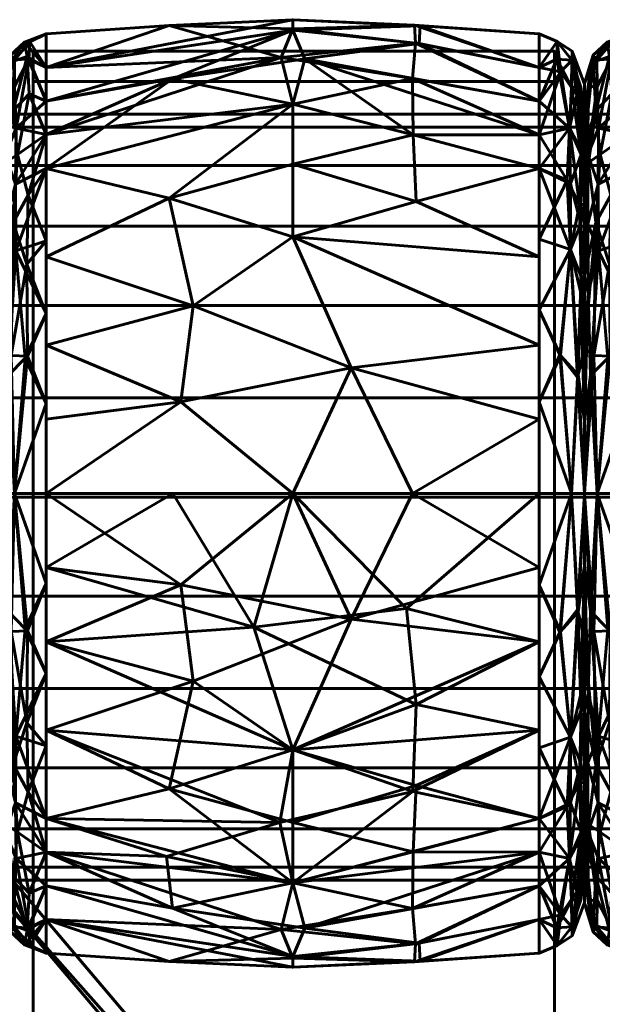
# Model space of a CAD drawing. Header units: millimetres. Extents: x -1091 to 1091, y -439 to 431.
# Tile 283 of 656: x -403 to -384, y 399 to 431. Entities that reach past the tile are written whole.
import ezdxf

# ---------------------------------------------------------------- set-up
doc = ezdxf.new("R2010")
doc.units = ezdxf.units.MM
doc.layers.add('I-FURN', color=30, linetype='Continuous', lineweight=50)

msp = doc.modelspace()

# ---------------------------------------------------------------- meshes
at = {"layer": 'I-FURN', "lineweight": 60}
mesh = msp.add_polyface(dxfattribs=at)
corners = [(-402.543, 415.629, 740.004), (-402.543, 426.24, 744.399), (-402.543, 430.635, 755.009), (-402.543, 426.24, 765.62), (-402.543, 415.629, 770.015), (-394.502, 415.629, 770.471), (-386.461, 415.629, 770.014), (-386.461, 426.239, 765.619), (-386.461, 430.634, 755.009), (-386.461, 426.239, 744.399), (-386.461, 415.629, 740.004), (-394.502, 415.629, 739.547), (-386.461, 420.474, 768.007), (-386.461, 420.474, 742.011), (-402.543, 420.474, 768.008), (-402.543, 420.474, 742.01), (-394.502, 424, 768.01), (-394.502, 424, 742.008), (-394.502, 428.333, 763.824), (-386.461, 428.437, 760.314), (-394.502, 430.795, 758.026), (-394.502, 430.745, 751.754), (-402.543, 428.437, 760.314), (-394.502, 428.333, 746.195), (-386.461, 428.437, 749.704), (-402.543, 428.437, 749.704), (-386.461, 418.052, 769.01), (-392.6, 419.732, 769.891), (-390.592, 415.629, 770.249), (-398.146, 418.615, 770.085), (-397.743, 421.757, 769.125), (-402.543, 423.357, 766.814), (-398.529, 425.265, 766.956), (-394.502, 426.372, 766.13), (-386.461, 423.357, 766.813), (-390.475, 425.161, 767.038), (-390.575, 427.328, 764.952), (-386.461, 427.338, 762.967), (-390.599, 429.171, 762.247), (-394.875, 429.861, 761.051), (-402.543, 429.536, 757.662), (-398.529, 430.904, 756.513), (-394.502, 431.091, 754.887), (-386.461, 429.535, 752.357), (-390.381, 430.311, 750.555), (-394.103, 429.813, 748.855), (-398.425, 429.16, 747.752), (-390.526, 430.912, 756.453), (-390.5, 430.326, 759.436), (-390.346, 430.893, 753.477), (-386.461, 429.535, 757.662), (-402.543, 427.339, 747.051), (-386.461, 418.052, 741.008), (-392.6, 419.732, 740.127), (-390.592, 415.629, 739.769), (-398.146, 418.615, 739.933), (-397.743, 421.757, 740.893), (-402.543, 423.357, 743.204), (-398.529, 425.265, 743.062), (-394.502, 426.372, 743.888), (-386.461, 423.357, 743.205), (-390.475, 425.161, 742.98), (-390.575, 427.328, 745.066), (-386.461, 427.338, 747.052), (-402.543, 427.339, 762.967), (-402.543, 429.536, 752.356), (-402.543, 418.052, 769.011), (-402.543, 418.052, 741.007)]
mesh.append_faces([[corners[k] for k in face] for face in [(26, 28, 6)]], dxfattribs={"vtx0": -1})
mesh.append_faces([[corners[k] for k in face] for face in [(12, 27, 26), (11, 53, 54), (31, 32, 3), (22, 39, 40), (24, 44, 43), (64, 39, 22), (0, 55, 11), (13, 17, 60), (63, 45, 24), (4, 29, 66)]], dxfattribs={"vtx0": -1, "vtx1": -1})
mesh.append_faces([[corners[k] for k in face] for face in [(35, 36, 33), (36, 37, 38), (39, 18, 38), (34, 35, 16), (32, 33, 18), (58, 56, 57), (36, 38, 18), (47, 49, 42), (61, 62, 9), (17, 58, 59), (55, 53, 11), (5, 27, 29), (17, 61, 60), (32, 30, 16), (42, 21, 65), (50, 47, 48), (18, 3, 32), (45, 63, 62), (20, 41, 39), (27, 28, 26), (21, 44, 45), (49, 43, 44), (12, 16, 27), (29, 30, 14), (30, 27, 16), (27, 30, 29), (30, 32, 31), (33, 32, 16), (39, 64, 18), (33, 16, 35), (36, 35, 7), (33, 36, 18), (20, 48, 47), (38, 48, 39), (41, 42, 65), (39, 41, 40), (42, 41, 20), (47, 42, 20), (44, 24, 45), (49, 21, 42), (46, 45, 23), (56, 53, 55), (46, 25, 21), (39, 48, 20), (38, 19, 48), (49, 44, 21), (8, 49, 47), (1, 46, 23), (17, 13, 53), (52, 54, 53), (56, 55, 15), (53, 56, 17), (23, 58, 1), (56, 58, 17), (58, 23, 59), (61, 17, 59), (62, 59, 23), (59, 62, 61), (62, 23, 45), (21, 45, 46)]], dxfattribs={"vtx0": -1, "vtx1": -1, "vtx2": -1})
mesh.append_faces([[corners[k] for k in face] for face in [(55, 0, 67), (46, 1, 51), (29, 14, 66), (16, 12, 34), (36, 7, 37), (41, 2, 40), (21, 25, 65), (48, 19, 50), (56, 15, 57)]], dxfattribs={"vtx0": -1, "vtx2": -1})
mesh.append_faces([[corners[k] for k in face] for face in [(4, 5, 29), (65, 2, 41), (5, 28, 27), (31, 14, 30), (34, 7, 35), (37, 19, 38), (8, 43, 49), (50, 8, 47), (51, 25, 46), (13, 52, 53), (57, 1, 58), (9, 60, 61), (63, 9, 62), (64, 3, 18), (67, 15, 55)]], dxfattribs={"vtx1": -1, "vtx2": -1})
mesh.append_faces([[corners[k] for k in face] for face in [(52, 10, 54)]], dxfattribs={"vtx2": -1})
mesh = msp.add_polyface(dxfattribs=at)
corners = [(-403.989, 415.629, 741.623), (-403.989, 425.094, 745.544), (-403.989, 429.015, 755.009), (-403.989, 425.094, 764.474), (-403.989, 415.629, 768.395), (-403.575, 415.629, 769.48), (-402.543, 415.629, 770.015), (-402.543, 426.24, 765.62), (-402.543, 430.635, 755.009), (-402.543, 426.24, 744.399), (-402.543, 415.629, 740.004), (-403.575, 415.629, 740.538), (-402.543, 421.501, 767.582), (-403.989, 420.362, 766.434), (-403.989, 420.362, 743.584), (-402.543, 421.501, 742.436), (-403.534, 423.551, 767.172), (-403.613, 424.476, 743.613), (-402.543, 428.437, 749.704), (-402.543, 428.437, 760.314), (-403.621, 428.121, 747.811), (-403.524, 427.546, 763.315), (-403.58, 429.785, 757.989), (-403.989, 427.055, 750.277), (-403.7, 429.701, 752.398), (-403.989, 427.055, 759.742), (-403.683, 420.133, 741.399), (-403.786, 419.475, 768.65), (-402.543, 418.565, 768.798), (-403.227, 420.045, 769.099), (-402.543, 418.565, 741.22), (-403.146, 420.114, 740.891), (-403.176, 423.112, 742.244), (-403.125, 425.367, 743.831), (-402.543, 427.339, 747.051), (-403.473, 426.69, 745.516), (-403.856, 426.431, 746.056), (-403.098, 428.671, 747.931), (-403.166, 429.895, 751.061), (-403.25, 430.363, 754.296), (-403.989, 426.075, 747.91), (-402.543, 429.536, 757.662), (-403.108, 429.807, 759.371), (-403.572, 428.907, 760.772), (-403.989, 426.075, 762.108), (-403.881, 426.689, 763.541), (-403.872, 424.425, 765.888), (-403.868, 428.914, 759.426), (-403.989, 428.035, 757.375), (-403.075, 430.372, 756.793), (-403.703, 429.934, 755.26), (-402.543, 429.536, 752.356), (-403.537, 425.725, 765.434), (-403.868, 422.162, 767.394), (-402.543, 423.87, 743.417), (-403.989, 422.728, 765.454), (-402.543, 423.87, 766.601), (-403.989, 422.728, 744.564), (-402.543, 427.339, 762.967), (-403.989, 428.035, 752.643), (-403.989, 417.996, 742.604), (-403.989, 417.996, 767.414)]
mesh.append_faces([[corners[k] for k in face] for face in [(0, 26, 11), (30, 31, 15), (9, 33, 34), (3, 45, 44), (8, 49, 41), (48, 50, 2), (51, 39, 8), (54, 33, 9), (58, 52, 7), (4, 27, 61)]], dxfattribs={"vtx0": -1, "vtx1": -1})
mesh.append_faces([[corners[k] for k in face] for face in [(38, 18, 37), (52, 46, 16), (26, 14, 17), (27, 29, 16), (52, 58, 21), (19, 42, 21), (33, 35, 34), (20, 36, 40), (35, 33, 17), (31, 11, 26), (11, 31, 30), (20, 38, 37), (53, 16, 46), (35, 36, 20), (23, 24, 20), (33, 54, 32), (43, 21, 42), (45, 46, 52), (22, 42, 49), (44, 45, 47), (49, 50, 22), (2, 50, 24), (50, 47, 22), (31, 32, 15), (28, 29, 5), (29, 12, 16), (5, 29, 27), (32, 26, 17), (26, 32, 31), (33, 32, 17), (35, 20, 37), (17, 36, 35), (35, 37, 34), (38, 20, 24), (39, 38, 24), (39, 51, 38), (50, 39, 24), (49, 42, 41), (39, 49, 8), (42, 22, 43), (22, 47, 43), (43, 47, 45), (45, 3, 46), (43, 45, 21), (55, 53, 46), (50, 48, 47), (49, 39, 50), (45, 52, 21), (53, 61, 27), (27, 16, 53), (16, 7, 52), (57, 36, 17)]], dxfattribs={"vtx0": -1, "vtx1": -1, "vtx2": -1})
mesh.append_faces([[corners[k] for k in face] for face in [(53, 13, 61), (16, 56, 7), (26, 0, 60), (16, 12, 56), (29, 28, 12), (37, 18, 34), (46, 3, 55), (17, 14, 57), (42, 19, 41), (36, 1, 40), (53, 55, 13), (47, 25, 44)]], dxfattribs={"vtx0": -1, "vtx2": -1})
mesh.append_faces([[corners[k] for k in face] for face in [(24, 23, 59, 2)]], dxfattribs={"vtx0": -1, "vtx3": -1})
mesh.append_faces([[corners[k] for k in face] for face in [(57, 1, 36), (4, 5, 27), (40, 23, 20), (48, 25, 47), (51, 18, 38), (54, 15, 32), (58, 19, 21), (60, 14, 26)]], dxfattribs={"vtx1": -1, "vtx2": -1})
mesh.append_faces([[corners[k] for k in face] for face in [(5, 6, 28), (30, 10, 11)]], dxfattribs={"vtx2": -1})
mesh = msp.add_polyface(dxfattribs=at)
corners = [(-386.461, 415.629, 740.004), (-386.461, 426.239, 744.399), (-386.461, 430.634, 755.009), (-386.461, 426.239, 765.619), (-386.461, 415.629, 770.014), (-385.409, 415.629, 769.469), (-384.987, 415.629, 768.361), (-384.987, 425.071, 764.451), (-384.987, 428.982, 755.009), (-384.987, 425.071, 745.568), (-384.987, 415.629, 741.657), (-385.409, 415.629, 740.549), (-386.461, 421.619, 767.533), (-384.987, 420.35, 766.406), (-384.987, 420.35, 743.612), (-386.461, 421.619, 742.485), (-385.446, 423.587, 767.131), (-385.446, 423.587, 742.887), (-386.461, 428.437, 760.314), (-386.461, 428.437, 749.704), (-385.472, 427.548, 763.315), (-385.403, 429.77, 757.996), (-385.472, 427.548, 746.703), (-385.403, 429.77, 752.022), (-384.987, 427.026, 759.73), (-384.987, 427.026, 750.288), (-385.216, 419.416, 768.689), (-386.461, 418.624, 768.773), (-385.787, 420.152, 769.074), (-385.195, 419.497, 741.389), (-386.461, 418.624, 741.245), (-385.767, 420.134, 740.952), (-386.461, 423.929, 766.576), (-384.987, 422.71, 765.428), (-385.15, 425.054, 765.457), (-385.093, 426.823, 763.313), (-385.241, 428.615, 760.845), (-385.762, 429.386, 760.353), (-386.461, 429.535, 757.662), (-385.877, 430.381, 756.482), (-385.387, 430.064, 755.009), (-385.878, 430.381, 753.528), (-386.461, 429.535, 752.357), (-385.885, 429.802, 750.647), (-385.412, 428.892, 749.239), (-384.987, 426.049, 747.928), (-385.1, 426.687, 746.496), (-385.104, 424.428, 744.163), (-385.109, 428.889, 750.579), (-384.987, 428.004, 752.649), (-384.987, 426.049, 762.09), (-385.44, 425.729, 744.613), (-385.554, 425.849, 765.441), (-385.109, 422.176, 742.658), (-385.094, 422.699, 767.024), (-384.987, 422.71, 744.59), (-386.461, 423.929, 743.442), (-386.461, 427.338, 762.967), (-386.461, 427.338, 747.052), (-384.987, 428.004, 757.369), (-384.987, 417.99, 767.384), (-384.987, 417.99, 742.635)]
mesh.append_faces([[corners[k] for k in face] for face in [(19, 22, 58), (1, 17, 56), (27, 28, 12), (18, 37, 38), (59, 36, 24), (38, 39, 2), (9, 46, 45), (32, 52, 3), (33, 54, 13), (10, 29, 61)]], dxfattribs={"vtx0": -1, "vtx1": -1})
mesh.append_faces([[corners[k] for k in face] for face in [(26, 13, 54), (33, 34, 54), (52, 16, 34), (36, 37, 20), (35, 36, 20), (51, 1, 22), (39, 37, 21), (17, 29, 31), (17, 51, 47), (43, 44, 22), (47, 53, 17), (23, 49, 48), (23, 41, 40), (43, 41, 23), (46, 47, 51), (45, 46, 48), (20, 34, 35), (28, 5, 26), (52, 32, 16), (5, 28, 27), (16, 28, 26), (30, 31, 11), (31, 15, 17), (11, 31, 29), (16, 12, 28), (34, 16, 54), (35, 34, 7), (52, 34, 20), (35, 50, 36), (37, 36, 21), (38, 37, 39), (40, 39, 21), (41, 2, 39), (36, 59, 21), (40, 41, 39), (59, 40, 21), (41, 43, 42), (43, 23, 44), (23, 48, 44), (44, 48, 46), (46, 9, 47), (44, 46, 22), (55, 53, 47), (23, 40, 49), (46, 51, 22), (52, 20, 57), (53, 61, 29), (29, 17, 53), (26, 54, 16), (17, 1, 51), (37, 57, 20), (43, 22, 19)]], dxfattribs={"vtx0": -1, "vtx1": -1, "vtx2": -1})
mesh.append_faces([[corners[k] for k in face] for face in [(37, 18, 57), (26, 5, 6), (53, 14, 61), (16, 32, 12), (40, 59, 8), (31, 30, 15), (36, 50, 24), (52, 57, 3), (35, 7, 50), (43, 19, 42), (53, 55, 14), (48, 25, 45), (17, 15, 56), (47, 9, 55), (22, 1, 58)]], dxfattribs={"vtx0": -1, "vtx2": -1})
mesh.append_faces([[corners[k] for k in face] for face in [(4, 5, 27)]], dxfattribs={"vtx1": -1})
mesh.append_faces([[corners[k] for k in face] for face in [(33, 7, 34), (42, 2, 41), (60, 13, 26, 6), (10, 11, 29), (8, 49, 40), (49, 25, 48)]], dxfattribs={"vtx1": -1, "vtx2": -1})
mesh.append_faces([[corners[k] for k in face] for face in [(11, 0, 30)]], dxfattribs={"vtx2": -1})
mesh = msp.add_polyface(dxfattribs=at)
corners = [(-384.989, 415.629, 741.623), (-384.989, 425.094, 745.544), (-384.989, 429.015, 755.009), (-384.989, 425.094, 764.474), (-384.989, 415.629, 768.395), (-384.575, 415.629, 769.48), (-383.543, 415.629, 770.015), (-383.543, 426.24, 765.62), (-383.543, 430.635, 755.009), (-383.543, 426.24, 744.399), (-383.543, 415.629, 740.004), (-384.575, 415.629, 740.538), (-383.543, 421.501, 767.582), (-384.989, 420.362, 766.434), (-384.989, 420.362, 743.584), (-383.543, 421.501, 742.436), (-384.534, 423.551, 767.172), (-384.613, 424.476, 743.613), (-383.543, 428.437, 749.704), (-383.543, 428.437, 760.314), (-384.621, 428.121, 747.811), (-384.524, 427.546, 763.315), (-384.58, 429.785, 757.989), (-384.989, 427.055, 750.277), (-384.7, 429.701, 752.398), (-384.989, 427.055, 759.742), (-384.683, 420.133, 741.399), (-384.786, 419.475, 768.65), (-383.543, 418.565, 768.798), (-384.227, 420.045, 769.099), (-383.543, 418.565, 741.22), (-384.146, 420.114, 740.891), (-384.176, 423.112, 742.244), (-384.125, 425.367, 743.831), (-383.543, 427.339, 747.051), (-384.473, 426.69, 745.516), (-384.856, 426.431, 746.056), (-384.098, 428.671, 747.931), (-384.166, 429.895, 751.061), (-384.25, 430.363, 754.296), (-384.989, 426.075, 747.91), (-383.543, 429.536, 757.662), (-384.108, 429.807, 759.371), (-384.572, 428.907, 760.772), (-384.989, 426.075, 762.108), (-384.881, 426.689, 763.541), (-384.872, 424.425, 765.888), (-384.868, 428.914, 759.426), (-384.989, 428.035, 757.375), (-384.075, 430.372, 756.793), (-384.703, 429.934, 755.26), (-383.543, 429.536, 752.356), (-384.537, 425.725, 765.434), (-384.868, 422.162, 767.394), (-383.543, 423.87, 743.417), (-384.989, 422.728, 765.454), (-383.543, 423.87, 766.601), (-384.989, 422.728, 744.564), (-383.543, 427.339, 762.967), (-384.989, 428.035, 752.643), (-384.989, 417.996, 742.604), (-384.989, 417.996, 767.414)]
mesh.append_faces([[corners[k] for k in face] for face in [(58, 52, 7), (19, 21, 58), (61, 53, 13), (30, 31, 15), (9, 33, 34), (3, 45, 44), (8, 49, 41), (48, 50, 2), (51, 39, 8), (54, 33, 9), (0, 26, 11)]], dxfattribs={"vtx0": -1, "vtx1": -1})
mesh.append_faces([[corners[k] for k in face] for face in [(38, 18, 37), (52, 46, 16), (53, 61, 27), (26, 14, 17), (27, 29, 16), (43, 21, 42), (33, 35, 34), (20, 36, 40), (35, 33, 17), (31, 11, 26), (11, 31, 30), (20, 38, 37), (53, 16, 46), (35, 36, 20), (23, 24, 20), (33, 54, 32), (45, 46, 52), (22, 42, 49), (44, 45, 47), (49, 50, 22), (50, 47, 22), (31, 32, 15), (28, 29, 5), (29, 12, 16), (5, 29, 27), (32, 26, 17), (26, 32, 31), (33, 32, 17), (35, 20, 37), (17, 36, 35), (35, 37, 34), (38, 20, 24), (39, 38, 24), (39, 51, 38), (50, 39, 24), (49, 42, 41), (39, 49, 8), (42, 22, 43), (22, 47, 43), (43, 47, 45), (45, 3, 46), (43, 45, 21), (55, 53, 46), (50, 48, 47), (49, 39, 50), (2, 50, 24), (45, 52, 21), (27, 16, 53), (16, 7, 52), (57, 36, 17), (42, 21, 19), (52, 58, 21)]], dxfattribs={"vtx0": -1, "vtx1": -1, "vtx2": -1})
mesh.append_faces([[corners[k] for k in face] for face in [(16, 56, 7), (26, 0, 60), (16, 12, 56), (29, 28, 12), (37, 18, 34), (46, 3, 55), (17, 14, 57), (42, 19, 41), (36, 1, 40), (53, 55, 13), (47, 25, 44)]], dxfattribs={"vtx0": -1, "vtx2": -1})
mesh.append_faces([[corners[k] for k in face] for face in [(24, 23, 59, 2)]], dxfattribs={"vtx0": -1, "vtx3": -1})
mesh.append_faces([[corners[k] for k in face] for face in [(57, 1, 36), (4, 5, 27), (40, 23, 20), (48, 25, 47), (51, 18, 38), (54, 15, 32), (60, 14, 26), (61, 4, 27)]], dxfattribs={"vtx1": -1, "vtx2": -1})
mesh.append_faces([[corners[k] for k in face] for face in [(5, 6, 28), (30, 10, 11)]], dxfattribs={"vtx2": -1})
mesh = msp.add_polyface(dxfattribs=at)
corners = [(-402.961, 430.064, 755.339), (-402.961, 429.075, 755.482), (-385.961, 429.075, 755.482), (-385.961, 430.064, 755.339)]
mesh.append_faces([[corners[k] for k in face] for face in [(0, 1, 2, 3)]])
mesh = msp.add_polyface(dxfattribs=at)
corners = [(-385.961, 430.064, 755.339), (-385.961, 355.602, 238.251), (-402.961, 355.602, 238.251), (-402.961, 430.064, 755.339)]
mesh.append_faces([[corners[k] for k in face] for face in [(0, 1, 2, 3)]])
mesh = msp.add_polyface(dxfattribs=at)
corners = [(-402.961, 430.064, 755.339), (-402.961, 355.602, 238.251), (-402.961, 354.612, 238.394), (-402.961, 429.075, 755.482)]
mesh.append_faces([[corners[k] for k in face] for face in [(0, 1, 2, 3)]])
mesh = msp.add_polyface(dxfattribs=at)
corners = [(-385.961, 429.075, 755.482), (-385.961, 354.612, 238.394), (-385.961, 355.602, 238.251), (-385.961, 430.064, 755.339)]
mesh.append_faces([[corners[k] for k in face] for face in [(0, 1, 2, 3)]])
mesh = msp.add_polyface(dxfattribs=at)
corners = [(-402.961, 429.075, 755.482), (-402.961, 354.612, 238.394), (-385.961, 354.612, 238.394), (-385.961, 429.075, 755.482)]
mesh.append_faces([[corners[k] for k in face] for face in [(0, 1, 2, 3)]])
mesh = msp.add_polyface(dxfattribs=at)
corners = [(-384.989, 415.629, 755.009), (-384.989, 415.629, 768.395), (-384.989, 425.094, 764.474), (-384.989, 429.015, 755.009), (-384.989, 425.094, 745.544), (-384.989, 415.629, 741.623)]
mesh.append_faces([[corners[k] for k in face] for face in [(2, 3, 0, 1)]], dxfattribs={"vtx1": -1})
mesh.append_faces([[corners[k] for k in face] for face in [(4, 5, 0, 3)]], dxfattribs={"vtx2": -1})
mesh = msp.add_polyface(dxfattribs=at)
corners = [(-384.987, 415.629, 741.657), (-384.987, 425.071, 745.568), (-384.987, 428.982, 755.009), (-384.987, 425.071, 764.451), (-384.987, 415.629, 768.361), (-384.987, 415.629, 755.009)]
mesh.append_faces([[corners[k] for k in face] for face in [(5, 2, 3, 4)]], dxfattribs={"vtx0": -1})
mesh.append_faces([[corners[k] for k in face] for face in [(5, 0, 1, 2)]], dxfattribs={"vtx3": -1})
mesh = msp.add_polyface(dxfattribs=at)
corners = [(1005.286, 403.011, 755.21), (1005.286, 403.437, 758.445), (1005.286, 404.685, 761.46), (1005.286, 406.672, 764.048), (1005.286, 409.261, 766.035), (1005.286, 412.275, 767.284), (1005.286, 415.511, 767.71), (1005.286, 418.746, 767.284), (1005.286, 421.761, 766.035), (1005.286, 424.35, 764.048), (1005.286, 426.336, 761.46), (1005.286, 427.585, 758.445), (1005.286, 428.011, 755.21), (-1005.286, 428.011, 755.21), (-1005.286, 427.585, 758.445), (-1005.286, 426.336, 761.46), (-1005.286, 424.35, 764.048), (-1005.286, 421.761, 766.035), (-1005.286, 418.746, 767.284), (-1005.286, 415.511, 767.71), (-1005.286, 412.275, 767.284), (-1005.286, 409.261, 766.035), (-1005.286, 406.672, 764.048), (-1005.286, 404.685, 761.46), (-1005.286, 403.437, 758.445), (-1005.286, 403.011, 755.21)]
mesh.append_faces([[corners[k] for k in face] for face in [(13, 14, 11, 12)]], dxfattribs={"vtx1": -1})
mesh.append_faces([[corners[k] for k in face] for face in [(14, 15, 10, 11), (16, 17, 8, 9), (15, 16, 9, 10), (17, 18, 7, 8), (6, 7, 18, 19), (20, 21, 4, 5), (21, 22, 3, 4), (23, 24, 1, 2), (22, 23, 2, 3), (19, 20, 5, 6)]], dxfattribs={"vtx1": -1, "vtx3": -1})
mesh.append_faces([[corners[k] for k in face] for face in [(24, 25, 0, 1)]], dxfattribs={"vtx3": -1})
mesh = msp.add_polyface(dxfattribs=at)
corners = [(1005.286, 428.011, 755.21), (1005.286, 427.585, 751.974), (1005.286, 426.336, 748.96), (1005.286, 424.35, 746.371), (1005.286, 421.761, 744.384), (1005.286, 418.746, 743.136), (1005.286, 415.511, 742.71), (1005.286, 412.275, 743.136), (1005.286, 409.261, 744.384), (1005.286, 406.672, 746.371), (1005.286, 404.685, 748.96), (1005.286, 403.437, 751.974), (1005.286, 403.011, 755.21), (-1005.286, 403.011, 755.21), (-1005.286, 403.437, 751.974), (-1005.286, 404.685, 748.96), (-1005.286, 406.672, 746.371), (-1005.286, 409.261, 744.384), (-1005.286, 412.275, 743.136), (-1005.286, 415.511, 742.71), (-1005.286, 418.746, 743.136), (-1005.286, 421.761, 744.384), (-1005.286, 424.35, 746.371), (-1005.286, 426.336, 748.96), (-1005.286, 427.585, 751.974), (-1005.286, 428.011, 755.21)]
mesh.append_faces([[corners[k] for k in face] for face in [(13, 14, 11, 12)]], dxfattribs={"vtx1": -1})
mesh.append_faces([[corners[k] for k in face] for face in [(14, 15, 10, 11), (16, 17, 8, 9), (15, 16, 9, 10), (17, 18, 7, 8), (6, 7, 18, 19), (20, 21, 4, 5), (21, 22, 3, 4), (23, 24, 1, 2), (22, 23, 2, 3), (19, 20, 5, 6)]], dxfattribs={"vtx1": -1, "vtx3": -1})
mesh.append_faces([[corners[k] for k in face] for face in [(24, 25, 0, 1)]], dxfattribs={"vtx3": -1})
mesh = msp.add_polyface(dxfattribs=at)
corners = [(-403.989, 415.629, 768.395), (-403.989, 406.164, 764.474), (-403.989, 402.244, 755.009), (-403.989, 406.164, 745.544), (-403.989, 415.629, 741.623), (-403.575, 415.629, 740.538), (-402.543, 415.629, 740.004), (-402.543, 405.019, 744.399), (-402.543, 400.624, 755.009), (-402.543, 405.019, 765.62), (-402.543, 415.629, 770.015), (-403.575, 415.629, 769.48), (-402.543, 409.758, 742.436), (-403.989, 410.897, 743.584), (-403.989, 410.897, 766.434), (-402.543, 409.758, 767.582), (-403.534, 407.708, 742.846), (-403.613, 406.783, 766.405), (-402.543, 402.821, 760.314), (-402.543, 402.821, 749.704), (-403.621, 403.138, 762.207), (-403.524, 403.713, 746.703), (-403.58, 401.474, 752.03), (-403.989, 404.204, 759.742), (-403.7, 401.558, 757.62), (-403.989, 404.204, 750.277), (-403.683, 411.126, 768.62), (-403.786, 411.784, 741.368), (-402.543, 412.694, 741.22), (-403.227, 411.214, 740.92), (-402.543, 412.694, 768.798), (-403.146, 411.144, 769.127), (-403.176, 408.147, 767.774), (-403.125, 405.892, 766.187), (-402.543, 403.92, 762.967), (-403.473, 404.569, 764.502), (-403.856, 404.828, 763.962), (-403.098, 402.588, 762.088), (-403.166, 401.364, 758.957), (-403.25, 400.896, 755.722), (-403.989, 405.184, 762.108), (-402.543, 401.723, 752.356), (-403.108, 401.452, 750.647), (-403.572, 402.352, 749.246), (-403.989, 405.184, 747.91), (-403.881, 404.57, 746.477), (-403.872, 406.833, 744.13), (-403.868, 402.345, 750.592), (-403.989, 403.224, 752.643), (-403.075, 400.887, 753.226), (-403.703, 401.325, 754.758), (-402.543, 401.723, 757.662), (-403.537, 405.534, 744.584), (-403.868, 409.097, 742.625), (-402.543, 407.388, 766.601), (-403.989, 408.531, 744.564), (-402.543, 407.388, 743.417), (-403.989, 408.531, 765.454), (-402.543, 403.92, 747.051), (-403.989, 403.224, 757.375), (-403.989, 413.263, 767.414), (-403.989, 413.263, 742.604)]
mesh.append_faces([[corners[k] for k in face] for face in [(58, 52, 7), (19, 21, 58), (30, 31, 15), (9, 33, 34), (3, 45, 44), (8, 49, 41), (48, 50, 2), (51, 39, 8), (54, 33, 9), (0, 26, 11), (4, 27, 61)]], dxfattribs={"vtx0": -1, "vtx1": -1})
mesh.append_faces([[corners[k] for k in face] for face in [(52, 46, 16), (38, 18, 37), (16, 27, 29), (21, 42, 43), (53, 16, 46), (26, 14, 17), (17, 35, 33), (20, 36, 40), (31, 11, 26), (11, 31, 30), (33, 54, 32), (20, 38, 37), (35, 36, 20), (23, 24, 20), (33, 35, 34), (45, 46, 52), (22, 42, 49), (44, 45, 47), (49, 50, 22), (50, 47, 22), (31, 32, 15), (28, 29, 5), (29, 12, 16), (5, 29, 27), (32, 26, 17), (26, 32, 31), (33, 32, 17), (35, 20, 37), (17, 36, 35), (35, 37, 34), (38, 20, 24), (39, 38, 24), (39, 51, 38), (50, 39, 24), (49, 42, 41), (39, 49, 8), (42, 22, 43), (22, 47, 43), (43, 47, 45), (45, 3, 46), (43, 45, 21), (55, 53, 46), (50, 48, 47), (49, 39, 50), (2, 50, 24), (45, 52, 21), (53, 61, 27), (27, 16, 53), (16, 7, 52), (57, 36, 17), (42, 21, 19), (52, 58, 21)]], dxfattribs={"vtx0": -1, "vtx1": -1, "vtx2": -1})
mesh.append_faces([[corners[k] for k in face] for face in [(53, 13, 61), (26, 0, 60), (16, 56, 7), (24, 23, 59), (16, 12, 56), (29, 28, 12), (37, 18, 34), (46, 3, 55), (17, 14, 57), (42, 19, 41), (36, 1, 40), (53, 55, 13), (47, 25, 44)]], dxfattribs={"vtx0": -1, "vtx2": -1})
mesh.append_faces([[corners[k] for k in face] for face in [(57, 1, 36), (59, 2, 24), (4, 5, 27), (40, 23, 20), (48, 25, 47), (51, 18, 38), (54, 15, 32), (60, 14, 26)]], dxfattribs={"vtx1": -1, "vtx2": -1})
mesh.append_faces([[corners[k] for k in face] for face in [(5, 6, 28), (30, 10, 11)]], dxfattribs={"vtx2": -1})
mesh = msp.add_polyface(dxfattribs=at)
corners = [(-402.543, 415.629, 770.015), (-402.543, 405.019, 765.62), (-402.543, 400.624, 755.009), (-402.543, 405.019, 744.399), (-402.543, 415.629, 740.004), (-394.502, 415.629, 739.547), (-386.461, 415.629, 740.004), (-386.461, 405.02, 744.399), (-386.461, 400.625, 755.009), (-386.461, 405.02, 765.619), (-386.461, 415.629, 770.014), (-394.502, 415.629, 770.471), (-386.461, 410.785, 742.011), (-386.461, 410.785, 768.007), (-402.543, 410.784, 742.01), (-402.543, 410.784, 768.008), (-394.502, 407.259, 742.008), (-394.502, 407.259, 768.01), (-394.502, 402.926, 746.195), (-386.461, 402.822, 749.704), (-394.502, 400.464, 751.992), (-394.502, 400.514, 758.264), (-402.543, 402.821, 749.704), (-394.502, 402.926, 763.824), (-386.461, 402.822, 760.314), (-402.543, 402.821, 760.314), (-386.461, 413.207, 741.008), (-392.6, 411.527, 740.127), (-390.592, 415.629, 739.769), (-398.146, 412.644, 739.933), (-397.743, 409.502, 740.893), (-402.543, 407.902, 743.204), (-398.529, 405.994, 743.062), (-394.502, 404.886, 743.888), (-386.461, 407.902, 743.205), (-390.475, 406.098, 742.98), (-390.575, 403.931, 745.066), (-386.461, 403.921, 747.052), (-390.599, 402.088, 747.771), (-394.875, 401.397, 748.967), (-402.543, 401.723, 752.356), (-398.529, 400.355, 753.505), (-394.502, 400.168, 755.131), (-386.461, 401.723, 757.662), (-390.381, 400.948, 759.463), (-394.103, 401.446, 761.163), (-398.425, 402.099, 762.266), (-390.526, 400.347, 753.565), (-390.5, 400.933, 750.582), (-390.346, 400.366, 756.542), (-386.461, 401.723, 752.357), (-398.619, 403.78, 764.756), (-394.919, 404.887, 766.129), (-386.461, 407.902, 766.813), (-390.585, 405.897, 766.885), (-402.543, 403.92, 762.967), (-390.475, 408.743, 768.725), (-395.771, 411.27, 769.833), (-390.795, 411.879, 769.91), (-386.461, 413.207, 769.01), (-402.543, 407.902, 766.814), (-402.543, 403.92, 747.051), (-386.461, 403.921, 762.967), (-402.543, 401.723, 757.662), (-402.543, 413.207, 741.007), (-402.543, 413.207, 769.011), (-398.412, 415.629, 770.249)]
mesh.append_faces([[corners[k] for k in face] for face in [(65, 66, 0), (26, 28, 6)]], dxfattribs={"vtx0": -1})
mesh.append_faces([[corners[k] for k in face] for face in [(12, 27, 26), (31, 32, 3), (62, 45, 24), (24, 44, 43), (53, 54, 9), (1, 52, 60), (4, 29, 64)]], dxfattribs={"vtx0": -1, "vtx1": -1})
mesh.append_faces([[corners[k] for k in face] for face in [(35, 36, 33), (36, 37, 38), (39, 18, 38), (17, 54, 56), (32, 33, 18), (36, 38, 18), (47, 49, 42), (52, 54, 17), (60, 52, 17), (1, 51, 52), (34, 35, 16), (5, 27, 29), (32, 30, 16), (42, 21, 63), (50, 47, 48), (17, 56, 57), (18, 3, 32), (54, 23, 9), (57, 66, 65), (20, 41, 39), (27, 28, 26), (21, 44, 45), (49, 43, 44), (46, 51, 55), (12, 16, 27), (29, 30, 14), (30, 27, 16), (27, 30, 29), (30, 32, 31), (33, 32, 16), (39, 61, 18), (33, 16, 35), (36, 35, 7), (33, 36, 18), (20, 48, 47), (38, 48, 39), (39, 41, 40), (42, 41, 20), (47, 42, 20), (45, 44, 24), (49, 21, 42), (41, 42, 63), (46, 45, 23), (51, 46, 23), (46, 25, 21), (39, 48, 20), (38, 19, 48), (49, 44, 21), (8, 49, 47), (52, 51, 23), (53, 56, 54), (54, 52, 23), (45, 62, 23), (57, 56, 58), (13, 58, 56), (11, 57, 58), (15, 17, 57), (21, 45, 46)]], dxfattribs={"vtx0": -1, "vtx1": -1, "vtx2": -1})
mesh.append_faces([[corners[k] for k in face] for face in [(29, 14, 64), (16, 12, 34), (36, 7, 37), (41, 2, 40), (21, 25, 63), (48, 19, 50), (17, 15, 60), (51, 1, 55)]], dxfattribs={"vtx0": -1, "vtx2": -1})
mesh.append_faces([[corners[k] for k in face] for face in [(39, 40, 22, 61), (58, 13, 59, 10)]], dxfattribs={"vtx0": -1, "vtx3": -1})
mesh.append_faces([[corners[k] for k in face] for face in [(10, 11, 58), (53, 13, 56), (4, 5, 29), (63, 2, 41), (5, 28, 27), (31, 14, 30), (34, 7, 35), (37, 19, 38), (8, 43, 49), (50, 8, 47), (55, 25, 46), (61, 3, 18), (62, 9, 23), (65, 15, 57), (11, 66, 57)]], dxfattribs={"vtx1": -1, "vtx2": -1})
mesh = msp.add_polyface(dxfattribs=at)
corners = [(-386.461, 415.629, 770.014), (-386.461, 405.02, 765.619), (-386.461, 400.625, 755.009), (-386.461, 405.02, 744.399), (-386.461, 415.629, 740.004), (-385.409, 415.629, 740.549), (-384.987, 415.629, 741.657), (-384.987, 406.188, 745.568), (-384.987, 402.277, 755.009), (-384.987, 406.188, 764.451), (-384.987, 415.629, 768.361), (-385.409, 415.629, 769.469), (-386.461, 409.64, 742.485), (-384.987, 410.909, 743.612), (-384.987, 410.909, 766.406), (-386.461, 409.64, 767.533), (-385.446, 407.672, 742.887), (-385.446, 407.672, 767.131), (-386.461, 402.822, 749.704), (-386.461, 402.822, 760.314), (-385.472, 403.711, 746.703), (-385.403, 401.489, 752.022), (-385.472, 403.711, 763.315), (-385.403, 401.489, 757.996), (-384.987, 404.233, 750.288), (-384.987, 404.233, 759.73), (-385.216, 411.843, 741.329), (-386.461, 412.635, 741.245), (-385.787, 411.107, 740.944), (-385.195, 411.762, 768.629), (-386.461, 412.635, 768.773), (-385.767, 411.125, 769.067), (-386.461, 407.33, 743.442), (-384.987, 408.548, 744.59), (-385.15, 406.205, 744.561), (-385.093, 404.436, 746.705), (-385.241, 402.643, 749.173), (-385.762, 401.873, 749.665), (-386.461, 401.723, 752.357), (-385.877, 400.878, 753.536), (-385.387, 401.195, 755.009), (-385.878, 400.878, 756.49), (-386.461, 401.723, 757.662), (-385.885, 401.456, 759.371), (-385.412, 402.367, 760.779), (-384.987, 405.21, 762.09), (-385.1, 404.572, 763.522), (-385.104, 406.831, 765.855), (-385.109, 402.37, 759.439), (-384.987, 403.255, 757.369), (-384.987, 405.21, 747.928), (-385.44, 405.53, 765.405), (-385.554, 405.41, 744.577), (-385.109, 409.083, 767.36), (-385.094, 408.56, 742.995), (-384.987, 408.548, 765.428), (-386.461, 407.33, 766.576), (-386.461, 403.921, 747.052), (-386.461, 403.921, 762.967), (-384.987, 403.255, 752.649), (-384.987, 413.269, 742.635), (-384.987, 413.269, 767.384)]
mesh.append_faces([[corners[k] for k in face] for face in [(1, 17, 56), (27, 28, 12), (18, 37, 38), (59, 36, 24), (38, 39, 2), (9, 46, 45), (32, 52, 3), (33, 54, 13)]], dxfattribs={"vtx0": -1, "vtx1": -1})
mesh.append_faces([[corners[k] for k in face] for face in [(26, 13, 54), (33, 34, 54), (52, 16, 34), (36, 37, 20), (59, 40, 21), (35, 36, 20), (22, 19, 43), (53, 61, 29), (39, 37, 21), (17, 29, 31), (17, 51, 47), (47, 53, 17), (23, 49, 48), (23, 41, 40), (43, 41, 23), (46, 47, 51), (45, 46, 48), (20, 34, 35), (28, 5, 26), (52, 32, 16), (5, 28, 27), (16, 28, 26), (30, 31, 11), (31, 15, 17), (11, 31, 29), (16, 12, 28), (34, 16, 54), (35, 34, 7), (52, 34, 20), (35, 50, 36), (37, 36, 21), (38, 37, 39), (40, 39, 21), (41, 2, 39), (36, 59, 21), (40, 41, 39), (43, 44, 22), (41, 43, 42), (43, 23, 44), (23, 48, 44), (44, 48, 46), (46, 9, 47), (44, 46, 22), (55, 53, 47), (23, 40, 49), (46, 51, 22), (52, 20, 57), (29, 17, 53), (26, 54, 16), (17, 1, 51), (37, 57, 20), (1, 22, 51)]], dxfattribs={"vtx0": -1, "vtx1": -1, "vtx2": -1})
mesh.append_faces([[corners[k] for k in face] for face in [(37, 18, 57), (16, 32, 12), (26, 5, 6), (22, 1, 58), (40, 59, 8), (26, 60, 13), (31, 30, 15), (36, 50, 24), (52, 57, 3), (35, 7, 50), (43, 19, 42), (48, 25, 45), (17, 15, 56), (47, 9, 55), (26, 6, 60)]], dxfattribs={"vtx0": -1, "vtx2": -1})
mesh.append_faces([[corners[k] for k in face] for face in [(53, 55, 14, 61)]], dxfattribs={"vtx0": -1, "vtx3": -1})
mesh.append_faces([[corners[k] for k in face] for face in [(4, 5, 27)]], dxfattribs={"vtx1": -1})
mesh.append_faces([[corners[k] for k in face] for face in [(33, 7, 34), (42, 2, 41), (10, 11, 29), (8, 49, 40), (49, 25, 48), (58, 19, 22), (61, 10, 29)]], dxfattribs={"vtx1": -1, "vtx2": -1})
mesh.append_faces([[corners[k] for k in face] for face in [(11, 0, 30)]], dxfattribs={"vtx2": -1})
mesh = msp.add_polyface(dxfattribs=at)
corners = [(-384.989, 415.629, 768.395), (-384.989, 406.164, 764.474), (-384.989, 402.244, 755.009), (-384.989, 406.164, 745.544), (-384.989, 415.629, 741.623), (-384.575, 415.629, 740.538), (-383.543, 415.629, 740.004), (-383.543, 405.019, 744.399), (-383.543, 400.624, 755.009), (-383.543, 405.019, 765.62), (-383.543, 415.629, 770.015), (-384.575, 415.629, 769.48), (-383.543, 409.758, 742.436), (-384.989, 410.897, 743.584), (-384.989, 410.897, 766.434), (-383.543, 409.758, 767.582), (-384.534, 407.708, 742.846), (-384.613, 406.783, 766.405), (-383.543, 402.821, 760.314), (-383.543, 402.821, 749.704), (-384.621, 403.138, 762.207), (-384.524, 403.713, 746.703), (-384.58, 401.474, 752.03), (-384.989, 404.204, 759.742), (-384.7, 401.558, 757.62), (-384.989, 404.204, 750.277), (-384.683, 411.126, 768.62), (-384.786, 411.784, 741.368), (-383.543, 412.694, 741.22), (-384.227, 411.214, 740.92), (-383.543, 412.694, 768.798), (-384.146, 411.144, 769.127), (-384.176, 408.147, 767.774), (-384.125, 405.892, 766.187), (-383.543, 403.92, 762.967), (-384.473, 404.569, 764.502), (-384.856, 404.828, 763.962), (-384.098, 402.588, 762.088), (-384.166, 401.364, 758.957), (-384.25, 400.896, 755.722), (-384.989, 405.184, 762.108), (-383.543, 401.723, 752.356), (-384.108, 401.452, 750.647), (-384.572, 402.352, 749.246), (-384.989, 405.184, 747.91), (-384.881, 404.57, 746.477), (-384.872, 406.833, 744.13), (-384.868, 402.345, 750.592), (-384.989, 403.224, 752.643), (-384.075, 400.887, 753.226), (-384.703, 401.325, 754.758), (-383.543, 401.723, 757.662), (-384.537, 405.534, 744.584), (-384.868, 409.097, 742.625), (-383.543, 407.388, 766.601), (-384.989, 408.531, 744.564), (-383.543, 407.388, 743.417), (-384.989, 408.531, 765.454), (-383.543, 403.92, 747.051), (-384.989, 403.224, 757.375), (-384.989, 413.263, 767.414), (-384.989, 413.263, 742.604)]
mesh.append_faces([[corners[k] for k in face] for face in [(61, 53, 13), (30, 31, 15), (9, 33, 34), (3, 45, 44), (8, 49, 41), (48, 50, 2), (51, 39, 8), (54, 33, 9), (58, 52, 7), (0, 26, 11)]], dxfattribs={"vtx0": -1, "vtx1": -1})
mesh.append_faces([[corners[k] for k in face] for face in [(52, 46, 16), (38, 18, 37), (16, 27, 29), (52, 58, 21), (53, 16, 46), (26, 14, 17), (19, 42, 21), (53, 61, 27), (17, 35, 33), (20, 36, 40), (31, 11, 26), (11, 31, 30), (33, 54, 32), (20, 38, 37), (35, 36, 20), (23, 24, 20), (33, 35, 34), (43, 21, 42), (45, 46, 52), (22, 42, 49), (44, 45, 47), (49, 50, 22), (50, 47, 22), (31, 32, 15), (28, 29, 5), (29, 12, 16), (5, 29, 27), (32, 26, 17), (26, 32, 31), (33, 32, 17), (35, 20, 37), (17, 36, 35), (35, 37, 34), (38, 20, 24), (39, 38, 24), (39, 51, 38), (50, 39, 24), (49, 42, 41), (39, 49, 8), (42, 22, 43), (22, 47, 43), (43, 47, 45), (45, 3, 46), (43, 45, 21), (55, 53, 46), (50, 48, 47), (49, 39, 50), (2, 50, 24), (45, 52, 21), (27, 16, 53), (16, 7, 52), (57, 36, 17)]], dxfattribs={"vtx0": -1, "vtx1": -1, "vtx2": -1})
mesh.append_faces([[corners[k] for k in face] for face in [(24, 23, 59), (26, 0, 60), (16, 56, 7), (16, 12, 56), (29, 28, 12), (37, 18, 34), (46, 3, 55), (17, 14, 57), (42, 19, 41), (36, 1, 40), (53, 55, 13), (47, 25, 44)]], dxfattribs={"vtx0": -1, "vtx2": -1})
mesh.append_faces([[corners[k] for k in face] for face in [(57, 1, 36), (59, 2, 24), (4, 5, 27), (40, 23, 20), (48, 25, 47), (51, 18, 38), (54, 15, 32), (58, 19, 21), (60, 14, 26), (61, 4, 27)]], dxfattribs={"vtx1": -1, "vtx2": -1})
mesh.append_faces([[corners[k] for k in face] for face in [(5, 6, 28), (30, 10, 11)]], dxfattribs={"vtx2": -1})
mesh = msp.add_polyface(dxfattribs=at)
corners = [(-384.989, 415.629, 755.009), (-384.989, 415.629, 741.623), (-384.989, 406.164, 745.544), (-384.989, 402.244, 755.009), (-384.989, 406.164, 764.474), (-384.989, 415.629, 768.395)]
mesh.append_faces([[corners[k] for k in face] for face in [(4, 5, 0, 3)]], dxfattribs={"vtx2": -1})
mesh.append_faces([[corners[k] for k in face] for face in [(0, 1, 2, 3)]], dxfattribs={"vtx3": -1})
mesh = msp.add_polyface(dxfattribs=at)
corners = [(-384.987, 415.629, 768.361), (-384.987, 406.188, 764.451), (-384.987, 402.277, 755.009), (-384.987, 406.188, 745.568), (-384.987, 415.629, 741.657), (-384.987, 415.629, 755.009)]
mesh.append_faces([[corners[k] for k in face] for face in [(3, 4, 5, 2)]], dxfattribs={"vtx2": -1})
mesh.append_faces([[corners[k] for k in face] for face in [(5, 0, 1, 2)]], dxfattribs={"vtx3": -1})
mesh = msp.add_polyface(dxfattribs=at)
corners = [(-402.625, 380.72, 238.205), (-421.825, 403.389, 757.712), (-421.825, 404.388, 757.671), (-402.625, 381.719, 238.164)]
mesh.append_faces([[corners[k] for k in face] for face in [(0, 1, 2), (2, 3, 0)]], dxfattribs={"vtx2": -1})
mesh = msp.add_polyface(dxfattribs=at)
corners = [(-402.625, 381.719, 238.164), (-421.825, 404.388, 757.671), (-404.825, 404.388, 757.671), (-385.625, 381.719, 238.164)]
mesh.append_faces([[corners[k] for k in face] for face in [(0, 1, 2, 3)]])
mesh = msp.add_polyface(dxfattribs=at)
corners = [(-385.625, 381.719, 238.164), (-404.825, 404.388, 757.671), (-404.825, 403.389, 757.712), (-385.625, 380.72, 238.205)]
mesh.append_faces([[corners[k] for k in face] for face in [(0, 1, 2), (2, 3, 0)]], dxfattribs={"vtx2": -1})
mesh = msp.add_polyface(dxfattribs=at)
corners = [(-385.625, 380.72, 238.205), (-404.825, 403.389, 757.712), (-421.825, 403.389, 757.712), (-402.625, 380.72, 238.205)]
mesh.append_faces([[corners[k] for k in face] for face in [(0, 1, 2, 3)]])

doc.saveas('drawing.dxf')
